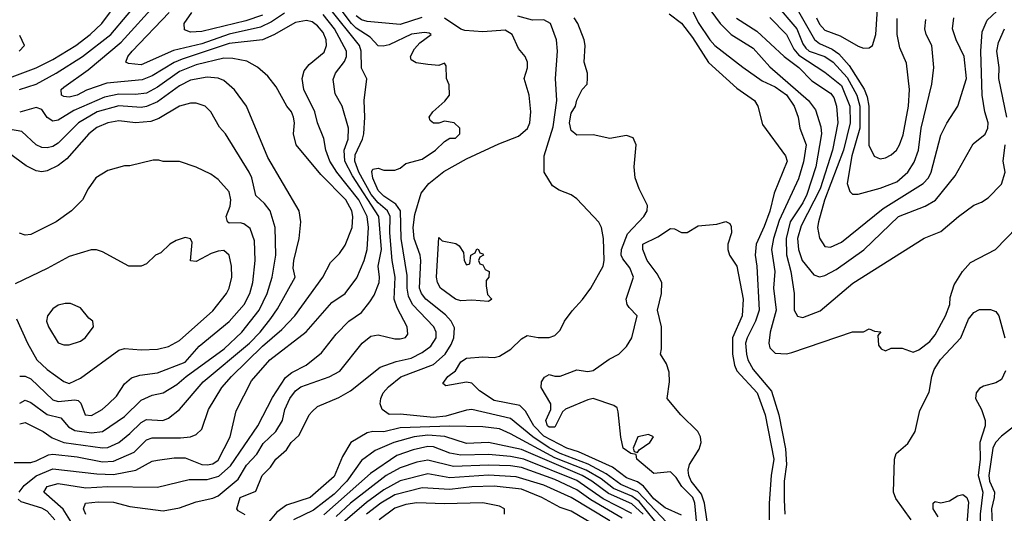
# Model space of a CAD drawing. Header units: inches. Extents: x 1793389 to 1900389, y 320802 to 470796.
# Tile 346 of 656: x 1843990 to 1847560, y 421273 to 423064. Entities that reach past the tile are written whole.
import ezdxf

# ---------------------------------------------------------------- set-up
doc = ezdxf.new("R2010")
doc.units = ezdxf.units.IN
doc.header["$MEASUREMENT"] = 0
doc.layers.add('B8442', color=7, linetype='Continuous')

msp = doc.modelspace()

# ---------------------------------------------------------------- linework, layer by layer
at = {"layer": 'B8442', "color": 2}
for points, elevation in [([(1843963.3, 422856.7), (1844050, 422888.9), (1844110, 422919.5), (1844194, 422970), (1844245.6, 423010), (1844287.6, 423050), (1844346.6, 423130), (1844352.1, 423152.1), (1844344, 423184), (1844330, 423194), (1844290, 423197.2), (1844250, 423209), (1844190, 423249), (1844169.4, 423269.4), (1844157.2, 423290), (1844149.2, 423330), (1844153.2, 423390), (1844149.4, 423429.4), (1844129.3, 423470), (1844101.6, 423501.6), (1844050, 423533), (1843990, 423541.1)], 310), ([(1846878.7, 423070), (1846890, 423047.7), (1846910, 423026), (1846965.3, 423005.3), (1847030, 422967.3), (1847050, 422960.7), (1847070, 422961), (1847082, 422970), (1847094, 423010), (1847113.8, 423306.2)], 306), ([(1843989.2, 422810), (1844050, 422830.3), (1844122, 422870), (1844217.6, 422930), (1844320.5, 423010), (1844498.6, 423221.4)], 306), ([(1846394.9, 423170), (1846450, 423053.4), (1846492.7, 422990), (1846510.6, 422970), (1846611.9, 422891.9), (1846682.2, 422842.2), (1846730, 422819.6), (1846770, 422791.4), (1846798.9, 422750), (1846813.4, 422710), (1846818.4, 422670), (1846841.7, 422610), (1846832.1, 422547.9), (1846814.1, 422485.9), (1846744.5, 422335.5), (1846723.2, 422270), (1846715.6, 422230), (1846728.7, 422150), (1846723.7, 422090), (1846733.4, 422010), (1846710.7, 421930), (1846706, 421890), (1846710, 421874), (1846730, 421854), (1846770, 421851.3), (1846790, 421856), (1847010, 421931.3), (1847050, 421932), (1847070, 421942), (1847090, 421934), (1847112, 421932), (1847102, 421918), (1847103.6, 421883.6), (1847114, 421870), (1847130, 421862), (1847150, 421872), (1847190, 421872), (1847230, 421858), (1847250, 421866), (1847290, 421896), (1847310, 421921), (1847347.3, 421990), (1847362.7, 422030), (1847364, 422056), (1847378, 422102), (1847408.7, 422150), (1847437.5, 422182.5), (1847528, 422230), (1847606, 422310)], 282), ([(1843987.6, 421350), (1844006.3, 421373.7), (1844050, 421409), (1844110, 421434.6), (1844270, 421416.9), (1844330, 421414.4), (1844410.9, 421429.1), (1844470, 421462.4), (1844490, 421466), (1844550, 421474), (1844590, 421474), (1844650, 421450.4), (1844670, 421448.9), (1844690, 421452.4), (1844710, 421466.4), (1844753.6, 421550), (1844775.6, 421644.4), (1844830, 421753.4), (1844897, 421830), (1845028.3, 421931.7), (1845122.3, 422037.7), (1845170, 422070.5), (1845212.9, 422127.1), (1845239.6, 422190), (1845249.7, 422230), (1845255.3, 422310), (1845249.8, 422350), (1845219.8, 422410), (1845139.7, 422510), (1845115.1, 422550), (1845099.7, 422590), (1845092.8, 422632.8), (1845069.7, 422689.7), (1845060.5, 422730), (1845020.7, 422810), (1845014.5, 422850), (1845022, 422878), (1845039.1, 422900.9), (1845093.7, 422946.3), (1845102.4, 422970), (1845101.3, 422990), (1845090, 423017), (1845070, 423041.6), (1845050, 423055.8), (1845030, 423061.1), (1844990, 423054), (1844911.3, 423008.7), (1844870, 422991.1), (1844750, 422977.7), (1844579, 422921), (1844550, 422908.7), (1844470, 422860.4), (1844434.1, 422845.9), (1844306, 422834), (1844232.4, 422807.6), (1844198.8, 422790), (1844170, 422782.4), (1844150, 422784.5), (1844141.2, 422790), (1844140.9, 422810), (1844150, 422819.1), (1844237.8, 422882.2), (1844357.5, 422982.5), (1844490, 423126.7)], 302), ([(1844230, 421269.2), (1844220.9, 421290), (1844229, 421310), (1844275.1, 421315.1), (1844330, 421313.7), (1844390, 421298.4), (1844510, 421282.3), (1844570, 421293.4), (1844630, 421315.3), (1844690, 421328.4), (1844710, 421337.1), (1844782.6, 421397.4), (1844811.9, 421448.1), (1844850, 421488), (1844873.4, 421526.6), (1844918.4, 421570), (1844942.9, 421610), (1844951.8, 421650), (1844969.7, 421690), (1844990, 421717.1), (1845010, 421731.8), (1845112.1, 421767.9), (1845151.1, 421788.9), (1845232.3, 421890), (1845263.8, 421916.2), (1845290, 421920.5), (1845350, 421906), (1845370, 421905.5), (1845389.3, 421910.7), (1845397, 421923), (1845395.1, 421950), (1845358.2, 422018.2), (1845348, 422050), (1845352, 422130), (1845340.9, 422190), (1845332.7, 422290), (1845333.8, 422350), (1845324.2, 422370), (1845290, 422399.8), (1845264.2, 422430), (1845219.9, 422510), (1845204.8, 422550), (1845206.4, 422573.6), (1845233.5, 422630), (1845238.3, 422650), (1845242, 422710), (1845239.3, 422770), (1845249.2, 422849.2), (1845230, 422888), (1845228.6, 422950), (1845222.3, 422970), (1845110, 423109.8)], 294), ([(1844807.3, 421267.3), (1844782, 421282), (1844778, 421290), (1844789.5, 421330), (1844846, 421354), (1844869.3, 421410), (1844899.1, 421440.9), (1844919, 421470), (1844957, 421503), (1844974, 421530), (1845002.9, 421557.1), (1845039.3, 421630), (1845050, 421642.8), (1845070, 421660.7), (1845146.8, 421693.2), (1845190, 421717.3), (1845297, 421803), (1845355.6, 421824.4), (1845410, 421836), (1845450, 421856.5), (1845480.4, 421879.6), (1845499.6, 421910), (1845499.6, 421930), (1845491.6, 421950), (1845414.3, 422030), (1845400.3, 422060.3), (1845395.1, 422090), (1845395.4, 422135.4), (1845373.1, 422270), (1845370.7, 422370.7), (1845354.4, 422394.4), (1845310, 422423.1), (1845290, 422443.6), (1845270, 422489), (1845266.6, 422513.4), (1845270, 422522), (1845290, 422524.7), (1845310, 422518), (1845350, 422518), (1845370, 422524.7), (1845390, 422542), (1845450, 422558), (1845498, 422590), (1845530, 422622), (1845550, 422634), (1845570, 422634), (1845586, 422650), (1845586, 422670), (1845566, 422690), (1845530, 422695.3), (1845510, 422688), (1845490, 422688.7), (1845478, 422698), (1845475.3, 422710), (1845488.7, 422730), (1845532.1, 422767.9), (1845548, 422790), (1845547.3, 422827.3), (1845538, 422850), (1845536.4, 422896.4), (1845530, 422906), (1845510, 422898), (1845470, 422901.2), (1845427.2, 422907.2), (1845410, 422918), (1845406.6, 422930), (1845422, 422958), (1845440.5, 422979.5), (1845482, 423010), (1845475.1, 423015.1), (1845457.5, 423017.5), (1845411.3, 423011.3), (1845330, 422972.6), (1845307.6, 422967.6), (1845290, 422969.4), (1845260.6, 423000.6), (1845210, 423033.1), (1845193.1, 423050), (1845130, 423132.8)], 290), ([(1846589.3, 423069.3), (1846662.6, 423022.6), (1846761.6, 422930), (1846815.3, 422890), (1846862, 422842), (1846930, 422797.6), (1846941.6, 422781.6), (1846951.4, 422750), (1846956.1, 422690), (1846936.9, 422590), (1846892.6, 422450), (1846823.6, 422316.4), (1846810.2, 422270), (1846814, 422230), (1846827.4, 422190), (1846870, 422138.8), (1846890, 422130.7), (1846910, 422135.5), (1846950, 422157.1), (1847050.9, 422229.1), (1847177.2, 422350), (1847272.9, 422387.1), (1847311.1, 422408.9), (1847382.5, 422497.5), (1847447.2, 422612.8), (1847491.3, 422648.7), (1847500.9, 422670), (1847502, 422690), (1847489.6, 422730), (1847480.5, 422790), (1847474.7, 422950), (1847480.5, 423019.5), (1847497.7, 423062.3), (1847549.7, 423110.3)], 290), ([(1846730, 423122), (1846807.9, 423030), (1846830, 422975.5), (1846840.8, 422960.8), (1846853, 422950), (1846910.1, 422930.1), (1846939.5, 422910), (1846990, 422854.3), (1847025.4, 422790), (1847036.8, 422750), (1847036.3, 422670), (1847007.1, 422570), (1846990.7, 422470), (1847000.7, 422440.7), (1847010, 422431.3), (1847030, 422430.8), (1847110, 422452.7), (1847170, 422475.5), (1847210, 422510.7), (1847233.5, 422546.5), (1847249.7, 422590), (1847258.9, 422670), (1847297, 422830), (1847305.2, 422890), (1847297.2, 422970), (1847277.2, 423010), (1847272.7, 423030), (1847275.5, 423064.5)], 298), ([(1844184, 421230), (1844148.1, 421288.1), (1844078, 421350), (1844089.4, 421370), (1844130, 421380.9), (1844230, 421365.5), (1844310.2, 421370.2), (1844490, 421368), (1844604.4, 421395.6), (1844670, 421395.6), (1844712.5, 421407.5), (1844754.6, 421445.4), (1844854, 421590), (1844906.9, 421693.1), (1844953.9, 421766.1), (1844976.6, 421783.4), (1845029.2, 421810), (1845084.8, 421855.2), (1845137, 421923), (1845184, 421970), (1845230, 422001), (1845260.1, 422039.9), (1845275.4, 422064.6), (1845293, 422110), (1845295.1, 422130), (1845289.7, 422170), (1845301.4, 422230), (1845291.9, 422350), (1845196.7, 422496.7), (1845168.5, 422550), (1845166.6, 422590), (1845180.7, 422630), (1845182.4, 422670), (1845159.5, 422750), (1845134.2, 422794.2), (1845126.8, 422846.8), (1845135.1, 422870), (1845168.2, 422911.8), (1845175.1, 422930), (1845174.7, 422950), (1845131.8, 423030), (1845090, 423082.3)], 298), ([(1844950, 423087.4), (1844903.6, 423056.4), (1844863.2, 423036.8), (1844750, 423010.7), (1844650, 422976.5), (1844548.2, 422951.8), (1844430, 422900.5), (1844384.5, 422904.5), (1844375.3, 422910), (1844382.7, 422930), (1844398.4, 422950), (1844531.6, 423090)], 298), ([(1844870, 423080.3), (1844810, 423059.3), (1844650, 423020.4), (1844610, 423018.4), (1844587.2, 423027.2), (1844587, 423050), (1844614, 423090)], 294), ([(1845448.2, 423071.8), (1845370, 423046.3), (1845250, 423057.1), (1845230, 423063.5), (1845210, 423077.2)], 286), ([(1846357.7, 421217.7), (1846231.3, 421351.3), (1846170, 421377.8), (1846116.5, 421416.5), (1846051.3, 421451.3), (1845949.9, 421489.9), (1845910, 421511.2), (1845850.9, 421550), (1845770, 421617.7), (1845630, 421649.7), (1845610, 421647.8), (1845534.8, 421625.2), (1845490, 421620.7), (1845370, 421633), (1845330, 421632), (1845304.5, 421650), (1845297, 421670), (1845299.5, 421690), (1845307.6, 421710), (1845327.6, 421732.4), (1845372.3, 421767.7), (1845490, 421812.4), (1845533, 421850), (1845554.9, 421885.1), (1845564.7, 421910), (1845566.3, 421946.3), (1845554.5, 421970), (1845533.7, 421993.7), (1845462.4, 422050), (1845446.9, 422070), (1845439.8, 422090), (1845444.4, 422190), (1845441.7, 422210), (1845421, 422270), (1845417.3, 422310), (1845423.1, 422356.9), (1845445.8, 422434.2), (1845474, 422470), (1845527.4, 422512.6), (1845610, 422558.5), (1845727, 422613), (1845799.3, 422640.7), (1845830.8, 422669.2), (1845839.7, 422690), (1845843.6, 422730), (1845837, 422790), (1845819.3, 422850), (1845831.5, 422888.5), (1845831.6, 422910), (1845822.9, 422930), (1845798.9, 422958.9), (1845776.3, 423010), (1845750, 423025.4), (1845670, 423019.1), (1845604.7, 423024.7), (1845589.7, 423029.7), (1845530, 423069.7)], 286), ([(1846390, 421266), (1846330, 421293.3), (1846290, 421326.2), (1846252.1, 421372.1), (1846230, 421386.8), (1846190, 421402.4), (1846140, 421440), (1846016, 421496), (1845974.5, 421510), (1845890, 421553.3), (1845854, 421590), (1845824.2, 421644.2), (1845803.8, 421663.8), (1845710, 421682.6), (1845657.3, 421717.3), (1845630, 421745.2), (1845610, 421749.2), (1845535.3, 421735.3), (1845524, 421744), (1845542.7, 421770), (1845569.7, 421790.3), (1845590, 421822.8), (1845610, 421835.5), (1845670, 421840.5), (1845710, 421838), (1845730, 421843), (1845771.2, 421868.8), (1845810, 421906), (1845830, 421918), (1845870, 421911), (1845910, 421911), (1845930, 421918), (1845950, 421938), (1845966, 421970), (1845992.9, 422007.1), (1846031.3, 422048.7), (1846060.9, 422090), (1846106, 422170), (1846109.5, 422190.5), (1846106.6, 422270), (1846099.3, 422310), (1846090, 422328.7), (1846010, 422414), (1845990, 422428.7), (1845945.6, 422445.6), (1845921.5, 422461.5), (1845892.3, 422510), (1845892, 422570), (1845924.4, 422675.6), (1845938, 422770), (1845933.3, 422850), (1845939.6, 422950), (1845937, 422990), (1845914.5, 423050), (1845890, 423062.9), (1845850, 423062.4), (1845796, 423076)], 282), ([(1846447.9, 421207.9), (1846438.5, 421310), (1846431, 421331), (1846391, 421370), (1846370, 421402.7), (1846350, 421424), (1846290, 421418), (1846228, 421470), (1846226, 421486), (1846206, 421490), (1846178, 421510), (1846169.2, 421549.2), (1846160.7, 421640.7), (1846155.9, 421655.9), (1846144.8, 421664.8), (1846070, 421689.7), (1846050, 421684.4), (1845968.7, 421651.3), (1845958.7, 421641.3), (1845930, 421585.6), (1845910, 421585.1), (1845903.6, 421590), (1845897.6, 421610), (1845916.2, 421650), (1845915.6, 421670), (1845881.2, 421730), (1845882, 421750), (1845893.4, 421766.6), (1845910, 421777.1), (1845930, 421770.4), (1845950, 421770.4), (1846010, 421794), (1846050, 421787.4), (1846070, 421791.6), (1846127.6, 421832.4), (1846162, 421850), (1846190, 421878.8), (1846209.5, 421910), (1846228.7, 421990), (1846199.5, 422019.5), (1846192.7, 422030), (1846189.3, 422050), (1846216, 422130), (1846203, 422163), (1846176.6, 422196.6), (1846171.2, 422210), (1846172.4, 422230), (1846193.6, 422286.4), (1846253.2, 422350), (1846265.2, 422370), (1846266, 422390), (1846236.2, 422450), (1846222, 422490), (1846218, 422530), (1846225.2, 422610), (1846214.8, 422634.8), (1846190, 422644), (1846130, 422633.2), (1846070, 422646), (1846010, 422645.2), (1845990, 422662), (1845984.2, 422690), (1845990, 422724.7), (1846006, 422750), (1846010, 422772), (1846029.3, 422810.7), (1846048, 422830), (1846049, 422851), (1846049.2, 422870), (1846037, 422910), (1846040.9, 422970), (1846037, 422990), (1846013.3, 423050), (1846000.7, 423070)], 278), ([(1846344.7, 423084.7), (1846390, 423050.5), (1846430, 422999.3), (1846488, 422908), (1846590, 422815.5), (1846654.8, 422770), (1846666.8, 422750), (1846683.5, 422683.5), (1846766.8, 422570), (1846773, 422550), (1846725.3, 422434.7), (1846710, 422369), (1846690, 422313.2), (1846660.3, 422250), (1846657, 422210), (1846663.1, 422170), (1846671.8, 422010), (1846658.3, 421970), (1846627.4, 421910), (1846622.3, 421890), (1846625.2, 421850), (1846630.3, 421830), (1846650, 421794.9), (1846715.8, 421715.8), (1846742.6, 421630), (1846766.5, 421506.5), (1846770.3, 421450), (1846762.6, 421390), (1846762, 421322), (1846764.9, 421270)], 278), ([(1846496.2, 423096.2), (1846530, 423050.4), (1846570, 423010.4), (1846650, 422960.4), (1846710, 422892.4), (1846850.6, 422770), (1846876.1, 422736.1), (1846894.7, 422674.7), (1846897.4, 422650), (1846877.3, 422530), (1846844.7, 422430), (1846830, 422399.6), (1846783.6, 422330), (1846769.1, 422270), (1846770.2, 422210.2), (1846785.7, 422150), (1846798.4, 422070), (1846798, 422010), (1846810, 421987.7), (1846830, 421983), (1846892.9, 422007.1), (1847011.5, 422108.5), (1847270, 422270.8), (1847330, 422294.8), (1847394, 422350), (1847450, 422390.8), (1847478, 422402), (1847502, 422418), (1847550, 422466.8), (1847562.9, 422510), (1847556.3, 422550), (1847563.1, 422610)], 286), ([(1846710, 423072.2), (1846770, 423010.4), (1846796.7, 422956.7), (1846815.2, 422935.2), (1846910, 422873.7), (1846970, 422824.4), (1846999.6, 422750), (1847001.8, 422690), (1846976.8, 422590), (1846908.7, 422408.7), (1846886.4, 422330), (1846883, 422310), (1846890.7, 422270.7), (1846910, 422241), (1846930, 422238.8), (1846970, 422256.3), (1847121.2, 422378.8), (1847266.6, 422470), (1847285.1, 422490), (1847295.6, 422510), (1847330, 422644.7), (1847351.9, 422688.1), (1847392.3, 422750), (1847423.6, 422850), (1847414.3, 422930), (1847385.6, 422990), (1847372, 423030), (1847377, 423070)], 294), ([(1846813.5, 423093.5), (1846871.8, 422991.8), (1846890, 422977.7), (1846936.5, 422956.5), (1846960.3, 422940.3), (1846998, 422898), (1847051.9, 422811.9), (1847063.4, 422783.4), (1847068.5, 422750), (1847068.9, 422608.9), (1847088.4, 422568.4), (1847110, 422559.1), (1847130, 422562), (1847150, 422573.4), (1847169.7, 422590.3), (1847180.7, 422610), (1847193.9, 422646.1), (1847213, 422750), (1847216.2, 422810), (1847205.4, 422905.4), (1847182, 422962), (1847171.8, 423010), (1847172.1, 423067.9)], 302), ([(1843988, 422950), (1844008, 422970), (1843990, 423006)], 314), ([(1847569.8, 422710), (1847541, 422850), (1847541.5, 422890), (1847532.6, 422950), (1847538.9, 422981.1), (1847561.3, 423030)], 286), ([(1843970, 421457.3), (1844030, 421458), (1844050, 421463.1), (1844094.5, 421485.5), (1844110, 421487.7), (1844198.2, 421478.2), (1844290, 421460.2), (1844330, 421462.3), (1844404.9, 421495.1), (1844450, 421539.3), (1844470, 421546.4), (1844573.1, 421546.9), (1844609.5, 421550.5), (1844630, 421558.8), (1844650, 421578), (1844674.5, 421650), (1844722.9, 421730), (1844758.4, 421770), (1844870, 421879.5), (1844940, 421940), (1844987.6, 421990), (1845089.3, 422130), (1845117.5, 422182.5), (1845150, 422216), (1845170, 422246), (1845195.6, 422310), (1845198, 422350), (1845194, 422370), (1845172.4, 422410), (1845082.6, 422502.6), (1844992.3, 422610), (1844982.9, 422650), (1844986.6, 422690), (1844982.7, 422710), (1844975.1, 422730), (1844959.3, 422750), (1844920.1, 422820.1), (1844890, 422859), (1844852, 422892), (1844813.4, 422913.4), (1844763.3, 422923.3), (1844730, 422924), (1844630, 422900.3), (1844570, 422875.6), (1844490, 422818.3), (1844450, 422797.7), (1844410, 422792.1), (1844350, 422793.8), (1844297.8, 422782.2), (1844186, 422734), (1844130, 422699.6), (1844110, 422695.1), (1844090, 422708.7), (1844070, 422738), (1844050, 422745.1), (1843990, 422728)], 306), ([(1843990, 421598), (1844010, 421603), (1844074.8, 421570), (1844107.4, 421547.4), (1844150, 421530.3), (1844290, 421510.3), (1844310, 421512), (1844350, 421530.4), (1844390, 421562.4), (1844430, 421603.1), (1844450, 421614), (1844509.6, 421610.4), (1844530, 421618), (1844569.4, 421650), (1844655.6, 421750), (1844823.5, 421890), (1844862, 421930), (1844900.6, 421979.4), (1844925.2, 422014.8), (1844989.3, 422130), (1844982, 422162), (1844983.6, 422190), (1845003.7, 422270), (1845009.2, 422330), (1845004, 422370), (1844890, 422564), (1844812.7, 422750), (1844769.5, 422809.5), (1844730, 422842.7), (1844710, 422852), (1844670, 422855.1), (1844610, 422844), (1844570, 422823.5), (1844490, 422765.7), (1844450, 422748.5), (1844430, 422745.1), (1844350, 422750.9), (1844270.6, 422730), (1844203.1, 422690), (1844130, 422616.3), (1844110, 422604), (1844090, 422598.9), (1844070, 422599.7), (1844050, 422609.6), (1843997.7, 422657.7), (1843950, 422666.6)], 310), ([(1843990, 421673), (1844010, 421683.8), (1844030, 421674.9), (1844090, 421631.8), (1844139.4, 421619.4), (1844167.4, 421587.4), (1844190, 421573.1), (1844250, 421564.6), (1844290, 421570.4), (1844370, 421624.4), (1844430, 421683.1), (1844470, 421701.3), (1844510, 421710.4), (1844559.5, 421740.5), (1844593.6, 421770), (1844731.6, 421870), (1844795.1, 421930), (1844858.9, 422010), (1844888, 422070), (1844905.1, 422130), (1844918.9, 422210), (1844916.9, 422310), (1844898.4, 422370), (1844877.4, 422397.4), (1844846, 422426), (1844831.8, 422490), (1844822, 422510), (1844736, 422650), (1844714.2, 422674.2), (1844682.7, 422730), (1844662, 422750), (1844630, 422760.9), (1844610, 422760.9), (1844570, 422749.5), (1844494.7, 422705.3), (1844465.7, 422694.3), (1844410.4, 422689.6), (1844350, 422696.9), (1844310, 422689.6), (1844270, 422673), (1844240.5, 422650), (1844161.4, 422558.6), (1844130, 422534.5), (1844090, 422515.1), (1844070, 422512.3), (1844050, 422516), (1844014, 422534), (1843950, 422581.2)], 314), ([(1843990, 421770.6), (1844010, 421770.5), (1844030, 421760.4), (1844110, 421685.3), (1844130, 421678.3), (1844190, 421684.4), (1844202, 421682), (1844212.2, 421672.2), (1844227.3, 421630), (1844250, 421628.4), (1844289.2, 421650), (1844312.3, 421670), (1844341.3, 421698.7), (1844370, 421742.8), (1844395.9, 421764.1), (1844425.8, 421774.2), (1844490, 421782.4), (1844590, 421821.1), (1844641.1, 421878.9), (1844750, 421968.4), (1844803.6, 422030), (1844824.7, 422070), (1844835.1, 422110), (1844844.2, 422190), (1844842, 422262), (1844825.8, 422305.8), (1844803.3, 422323.3), (1844790, 422327), (1844750, 422326), (1844744, 422330), (1844739.3, 422350), (1844752.9, 422387.1), (1844755.6, 422410), (1844750, 422439), (1844710, 422484), (1844683.2, 422503.2), (1844630, 422529), (1844570, 422549), (1844510, 422548.7), (1844494.6, 422554.6), (1844474.6, 422554.6), (1844390, 422534), (1844370, 422534), (1844310, 422517.2), (1844266, 422490), (1844238, 422450), (1844218, 422410), (1844178, 422370), (1844122, 422330), (1844030, 422284), (1844010, 422282), (1843989.1, 422289.1)], 318), ([(1846483.4, 421243.4), (1846472.8, 421310), (1846462.6, 421342.6), (1846424.8, 421390), (1846416.4, 421410), (1846414.3, 421430), (1846418.9, 421450), (1846453.9, 421506.1), (1846461.5, 421530), (1846459.2, 421550), (1846448.5, 421570), (1846387.6, 421630), (1846338, 421690), (1846346.3, 421750), (1846344.9, 421784.9), (1846334.9, 421814.9), (1846313.2, 421850), (1846317.2, 421870), (1846316.9, 421950), (1846302.4, 422010), (1846316.9, 422070), (1846318.4, 422110), (1846301.5, 422141.5), (1846265.7, 422190), (1846249.5, 422230), (1846249.4, 422250), (1846303.5, 422276.5), (1846350, 422306), (1846364.7, 422304.7), (1846390, 422291.3), (1846410, 422291.3), (1846450, 422316), (1846518, 422322), (1846550, 422331.3), (1846564.7, 422324.7), (1846570, 422314), (1846570.6, 422290), (1846557.3, 422250), (1846557.3, 422230), (1846564, 422210), (1846590.4, 422170), (1846613.4, 422050), (1846610.3, 421990), (1846574.3, 421910), (1846575.2, 421850), (1846581.7, 421810), (1846590.2, 421790.2), (1846664.2, 421710), (1846693.6, 421630), (1846724.4, 421470), (1846714.4, 421410), (1846708.1, 421310), (1846708.1, 421250)], 274), ([(1843978.5, 421978.5), (1844018, 421890), (1844052.7, 421830), (1844090, 421794.9), (1844150, 421750.8), (1844170, 421743.8), (1844210, 421763.8), (1844350, 421864.9), (1844370, 421870.7), (1844430, 421866), (1844490, 421868.2), (1844530, 421878.4), (1844570, 421900.4), (1844690, 422007.7), (1844739.5, 422070), (1844749.4, 422090), (1844759.5, 422130), (1844758, 422170), (1844749.2, 422210), (1844730, 422226), (1844710, 422224.5), (1844684.4, 422215.6), (1844630, 422186), (1844610, 422188.7), (1844616, 422256), (1844608.9, 422268.9), (1844590, 422274), (1844556.9, 422263.1), (1844534, 422250), (1844502, 422218), (1844482, 422210), (1844450, 422178), (1844430.9, 422169.1), (1844386, 422170), (1844290, 422222), (1844268.9, 422228.9), (1844248.9, 422228.9), (1844170, 422205.2), (1844090, 422161.2), (1843974, 422106)], 322), ([(1847222, 421250), (1847166.6, 421326.6), (1847158, 421350), (1847162, 421470), (1847168.7, 421490), (1847210, 421526), (1847237, 421570), (1847253.6, 421646.4), (1847287.6, 421712.4), (1847296.9, 421770), (1847305.6, 421794.4), (1847328.9, 421831.1), (1847402.7, 421910), (1847430, 421978), (1847450, 422002), (1847470, 422012), (1847510, 422012), (1847530, 422004.7), (1847541, 421990), (1847562, 421910)], 278), ([(1847564.9, 421790), (1847550, 421759), (1847530, 421746), (1847485.1, 421734.9), (1847470, 421726), (1847458, 421710), (1847455.5, 421690), (1847478, 421650), (1847490.7, 421610), (1847490.6, 421590), (1847471.7, 421530), (1847473.2, 421470), (1847465, 421410), (1847482.8, 421350), (1847472.2, 421270), (1847472.4, 421190), (1847475.2, 421170), (1847484.9, 421150), (1847554.4, 421110), (1847564.2, 421090)], 278), ([(1846322, 421210), (1846236.3, 421316.3), (1846210, 421335.4), (1846143.2, 421363.2), (1846097.9, 421397.9), (1846043.5, 421430), (1845930, 421474.9), (1845770, 421561.7), (1845730, 421579.1), (1845670, 421586.9), (1845549.8, 421589.8), (1845370, 421582.7), (1845310, 421568.5), (1845270.4, 421569.6), (1845250, 421565.1), (1845190.4, 421529.6), (1845160.4, 421479.6), (1845130, 421407), (1845042.8, 421330), (1844957.1, 421302.9), (1844923, 421277), (1844886, 421234)], 290), ([(1847604.4, 421595.6), (1847550, 421553.3), (1847528.9, 421530), (1847519, 421510), (1847504, 421410), (1847506.5, 421390), (1847524.2, 421350), (1847523.9, 421330), (1847514, 421290), (1847517, 421210), (1847530, 421188.5), (1847583.8, 421163.8)], 282), ([(1846251.2, 421270), (1846210, 421307.3), (1846124.6, 421344.6), (1846065.1, 421390), (1846030, 421410.5), (1845810, 421504.2), (1845690, 421529.8), (1845610, 421526), (1845531.6, 421551.6), (1845470, 421556.5), (1845421, 421550), (1845346.8, 421530), (1845278.7, 421501.3), (1845230, 421465.1), (1845176.1, 421390), (1845130, 421342.4), (1845055.3, 421284.7), (1844983.1, 421250)], 294), ([(1846210, 421272.5), (1846106.1, 421326.1), (1846010, 421392), (1845818.4, 421470), (1845770, 421479.8), (1845690, 421486), (1845590, 421483.5), (1845550, 421491.1), (1845490, 421514.8), (1845470, 421515.6), (1845416.4, 421503.6), (1845357.6, 421482.4), (1845262.2, 421417.8), (1845092.9, 421267.1)], 298), ([(1846175.1, 421255.1), (1846061.6, 421321.6), (1846010, 421358.5), (1845930, 421395.4), (1845810, 421438.9), (1845770, 421445.5), (1845690, 421448), (1845563.1, 421443.1), (1845470, 421465.7), (1845430, 421459.1), (1845370, 421438.5), (1845318.7, 421410), (1845190, 421309.8), (1845138, 421262)], 302), ([(1846130, 421245.6), (1845990, 421330.8), (1845890, 421375.8), (1845790, 421405.8), (1845690, 421411.6), (1845550, 421401.8), (1845470, 421416), (1845370, 421390.9), (1845310, 421358.2), (1845247.8, 421312.2), (1845127.4, 421210)], 306), ([(1846090, 421222), (1845990, 421281.1), (1845950, 421294.7), (1845883.7, 421330), (1845810, 421360.4), (1845710, 421371.9), (1845630, 421369.8), (1845550, 421359.8), (1845450, 421366), (1845350, 421340.8), (1845299.5, 421310), (1845247.6, 421270)], 310), ([(1844117.7, 421250), (1844090, 421281.1), (1844070, 421292.1), (1843994.9, 421314.9), (1843984.4, 421324.4)], 302), ([(1847320.2, 421260.2), (1847302.7, 421290), (1847302, 421310), (1847310, 421316), (1847330, 421311), (1847362, 421318), (1847390, 421336), (1847410, 421341), (1847424.7, 421330), (1847430, 421314), (1847419.5, 421170)], 274), ([(1845748, 421270), (1845748, 421290), (1845730, 421299), (1845670, 421311.8), (1845530, 421307.6), (1845430, 421311.1), (1845390, 421305.4), (1845350, 421292.4), (1845293, 421250)], 314)]:
    msp.add_lwpolyline(points, dxfattribs=dict(at, elevation=elevation))
for points, elevation in [([(1845610, 422174), (1845622, 422178), (1845626, 422210), (1845642, 422218), (1845647.3, 422232.7), (1845654, 422230), (1845658, 422218), (1845670, 422214), (1845672, 422210), (1845658, 422202), (1845654, 422190), (1845658, 422178), (1845670, 422174), (1845678, 422158), (1845692, 422150), (1845691.3, 422130), (1845682, 422118), (1845682, 422098), (1845686.4, 422066.4), (1845702, 422050), (1845690, 422042), (1845630, 422046.6), (1845590, 422043.7), (1845570, 422049.4), (1845516, 422090), (1845504.5, 422110), (1845502, 422130), (1845510, 422274), (1845522, 422262), (1845571.6, 422251.6), (1845583.6, 422243.6), (1845599.6, 422219.6), (1845602, 422190)], 282), ([(1844174.6, 422034.6), (1844154.6, 422034.6), (1844130, 422028.7), (1844110, 422015.3), (1844091, 421990), (1844087.7, 421970), (1844094.8, 421950), (1844130, 421892), (1844150, 421884.7), (1844170, 421884.7), (1844210, 421898), (1844228, 421910), (1844258, 421950), (1844255.3, 421970), (1844240.9, 421980.9), (1844210, 422018)], 326), ([(1846270, 421559), (1846232, 421550), (1846214, 421510), (1846218, 421498), (1846230, 421494), (1846236.4, 421503.6), (1846275.3, 421530), (1846288, 421550)], 278)]:
    msp.add_lwpolyline(points, close=True, dxfattribs=dict(at, elevation=elevation))

doc.saveas('drawing.dxf')
